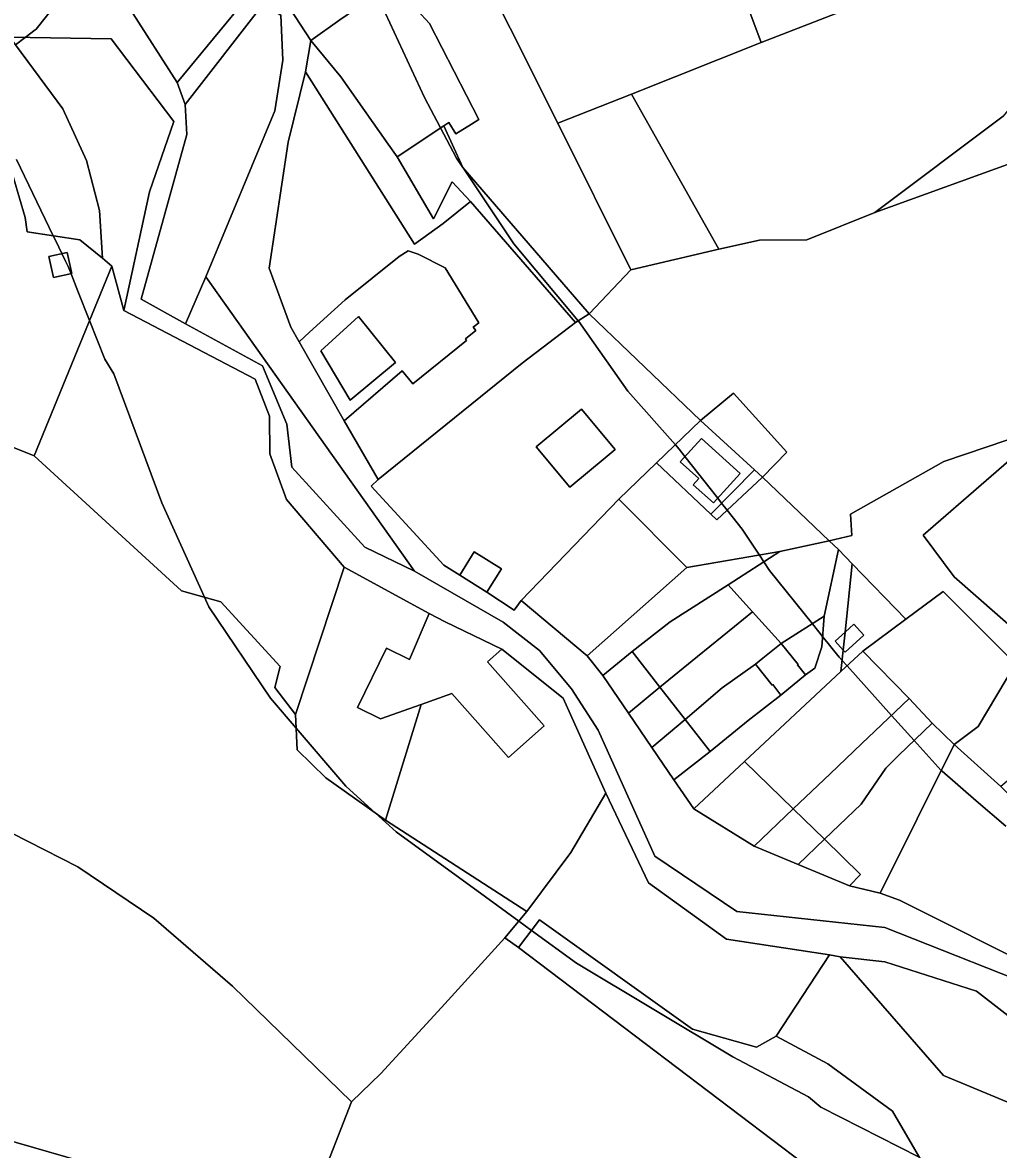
# Model space of a CAD drawing. Extents: x -477304 to -465429, y -1159113 to -1149210.
# Drawn here: x -469658.8 to -469477.5, y -1153822.7 to -1153613.4 of the extents above; entities that cross this region are included whole.
import ezdxf

# ---------------------------------------------------------------- set-up
doc = ezdxf.new("R2010")
doc.units = 0
for name, color, linetype in [('BPEJ_s', 7, 'Continuous'), ('orna_s', 7, 'Continuous'), ('ostatni_s', 7, 'Continuous'), ('PUPFL_s', 7, 'Continuous'), ('trav_porost_s', 7, 'Continuous'), ('voda_s', 7, 'Continuous'), ('zahrada_s', 7, 'Continuous')]:
    doc.layers.add(name, color=color, linetype=linetype)

msp = doc.modelspace()

# ---------------------------------------------------------------- linework, layer by layer
at = {"layer": 'BPEJ_s'}
for points in [[(-469650.7, -1153607.58), (-469656.21, -1153614.58), (-469656.42, -1153614.74), (-469658.3, -1153616.14), (-469660.08, -1153617.48)], [(-469660.08, -1153617.48), (-469658.3, -1153616.14), (-469656.42, -1153614.74), (-469656.21, -1153614.58), (-469650.7, -1153607.58)], [(-469592.99, -1153608.12), (-469584.1, -1153627.31)], [(-469476.15, -1153762.63), (-469481.67, -1153757.9), (-469488.02, -1153752.44), (-469488.17, -1153752.28), (-469493.18, -1153746.72), (-469497.38, -1153742.05), (-469505.66, -1153732.85), (-469506.58, -1153731.83), (-469507.11, -1153731.24), (-469510.19, -1153727.41), (-469512.1, -1153725.02), (-469520.05, -1153715.12), (-469521.1, -1153713.54), (-469521.93, -1153712.29), (-469525.14, -1153707.48), (-469527.91, -1153703.96), (-469528.95, -1153702.63), (-469529.67, -1153701.71), (-469535.75, -1153693.98), (-469536.81, -1153692.63), (-469537.54, -1153691.81), (-469546.35, -1153681.82), (-469555.47, -1153668.88), (-469555.56, -1153668.77), (-469567.56, -1153654.46), (-469576.96, -1153640.36), (-469577.02, -1153640.26), (-469578.16, -1153638.55), (-469581.13, -1153632.94), (-469584.1, -1153627.31), (-469592.99, -1153608.12)], [(-469584.1, -1153627.31), (-469581.13, -1153632.94), (-469578.16, -1153638.55), (-469577.02, -1153640.26), (-469576.96, -1153640.36), (-469567.56, -1153654.46), (-469555.56, -1153668.77), (-469555.47, -1153668.88), (-469546.35, -1153681.82), (-469537.54, -1153691.81), (-469536.81, -1153692.63), (-469535.75, -1153693.98), (-469529.67, -1153701.71), (-469528.95, -1153702.63), (-469527.91, -1153703.96), (-469525.14, -1153707.48), (-469521.93, -1153712.29), (-469521.1, -1153713.54), (-469520.05, -1153715.12), (-469512.1, -1153725.02), (-469510.19, -1153727.41), (-469507.11, -1153731.24), (-469506.58, -1153731.83), (-469505.66, -1153732.85), (-469497.38, -1153742.05), (-469493.18, -1153746.72), (-469488.17, -1153752.28), (-469488.02, -1153752.44), (-469481.67, -1153757.9), (-469476.15, -1153762.63)], [(-469492.27, -1153824.09), (-469510.51, -1153814.8), (-469512.84, -1153812.89), (-469526.84, -1153805.47), (-469555.89, -1153788.08), (-469564.26, -1153781.99), (-469566.59, -1153780.29), (-469572.8, -1153775.78), (-469589.41, -1153763.69), (-469593.22, -1153760.22), (-469598.74, -1153755.2), (-469607.98, -1153744.42), (-469612.74, -1153738.87), (-469624.19, -1153721.9), (-469625, -1153720.11), (-469632.89, -1153702.6), (-469641.79, -1153678.64), (-469643.49, -1153675.88), (-469646.31, -1153668.73), (-469648.49, -1153663.23), (-469649.76, -1153660.01), (-469650.28, -1153658.7), (-469650.76, -1153657.69), (-469651.44, -1153656.28), (-469652.59, -1153653.92), (-469653.06, -1153652.95), (-469659.9, -1153638.8)], [(-469659.9, -1153638.8), (-469653.06, -1153652.95), (-469652.59, -1153653.92), (-469651.44, -1153656.28), (-469650.76, -1153657.69), (-469650.28, -1153658.7), (-469649.76, -1153660.01), (-469648.49, -1153663.23), (-469646.31, -1153668.73), (-469643.49, -1153675.88), (-469641.79, -1153678.64), (-469632.89, -1153702.6), (-469625, -1153720.11), (-469624.19, -1153721.9), (-469612.74, -1153738.87), (-469607.98, -1153744.42), (-469598.74, -1153755.2), (-469593.22, -1153760.22), (-469589.41, -1153763.69), (-469572.8, -1153775.78), (-469566.59, -1153780.29), (-469564.26, -1153781.99), (-469555.89, -1153788.08), (-469526.84, -1153805.47), (-469512.84, -1153812.89), (-469510.51, -1153814.8), (-469492.27, -1153824.09)]]:
    msp.add_lwpolyline(points, dxfattribs=at)
at = {"layer": 'orna_s'}
msp.add_lwpolyline([(-469497.22, -1153815.56), (-469488.94, -1153829.81), (-469477.96, -1153836.54), (-469484.31, -1153847.56), (-469566.69, -1153785.2), (-469562.78, -1153780.03), (-469534.35, -1153800.35), (-469522.49, -1153803.7), (-469518.8, -1153801.64), (-469509.2, -1153806.8)], close=True, dxfattribs=at)
at = {"layer": 'ostatni_s'}
for points in [[(-469667.22, -1153473.32), (-469657.66, -1153494.45), (-469658.16, -1153502.33), (-469658.68, -1153510.54), (-469656.89, -1153518.94), (-469654.06, -1153529.73), (-469655.38, -1153540.33), (-469654.53, -1153548.73), (-469647.68, -1153560.97), (-469644.41, -1153566.8), (-469643.35, -1153568.45), (-469631.6, -1153587.15), (-469629.19, -1153590.74), (-469622.62, -1153598.46), (-469612.61, -1153604.5), (-469609.18, -1153610.64), (-469605.25, -1153616.7)], [(-469466.4, -1153794.24), (-469498.63, -1153781.43), (-469526.13, -1153778.46), (-469541.35, -1153768.21), (-469551.9, -1153744.79), (-469556.81, -1153737.1), (-469562.76, -1153730), (-469569.51, -1153724.75), (-469585.99, -1153715.27), (-469624.73, -1153660.59), (-469611.93, -1153629.77), (-469610.41, -1153620.35), (-469610.8, -1153611.97), (-469614.08, -1153609.93), (-469616.55, -1153608.09), (-469628.49, -1153599.04), (-469635.34, -1153591.75), (-469637.52, -1153591.31), (-469639.79, -1153587.85), (-469646.17, -1153578.15), (-469654.85, -1153564.24), (-469660.18, -1153554.92)], [(-469605.25, -1153616.7), (-469606.23, -1153622.5), (-469609.41, -1153635.58), (-469612.94, -1153659), (-469608.93, -1153669.95), (-469607.39, -1153672.66), (-469599.04, -1153687.36), (-469592.71, -1153698.22), (-469594.04, -1153699.49), (-469580.51, -1153714.16), (-469577.58, -1153716.01), (-469572.52, -1153719.17), (-469567.45, -1153722.54), (-469566.15, -1153720.69), (-469553.92, -1153730.99), (-469551.03, -1153734.63), (-469546.26, -1153741.63), (-469541.89, -1153748.05), (-469537.84, -1153754), (-469534.13, -1153759.44), (-469522.91, -1153766.33), (-469514.76, -1153769.73), (-469505.2, -1153773.71), (-469499.53, -1153775.07), (-469495.89, -1153776.35), (-469469.36, -1153789.71)]]:
    msp.add_lwpolyline(points, dxfattribs=at)
for points in [[(-469594.33, -1153598.38), (-469589.09, -1153605.34), (-469590.04, -1153606.02), (-469592.64, -1153607.88), (-469599.82, -1153612.83), (-469605.25, -1153616.7), (-469609.18, -1153610.64), (-469598.2, -1153601.58)], [(-469521.89, -1153653.78), (-469529.47, -1153655.45), (-469545.68, -1153626.69), (-469521.61, -1153617.09), (-469489.95, -1153604.76), (-469453.72, -1153602.53), (-469476.68, -1153630.73), (-469500.51, -1153648.62), (-469513.14, -1153653.69)], [(-469599.82, -1153612.83), (-469592.64, -1153607.88), (-469590.04, -1153606.02), (-469583.2, -1153613.54), (-469574.01, -1153631.34), (-469575.37, -1153632.21), (-469578.3, -1153634.03), (-469579.61, -1153631.93), (-469580.56, -1153632.56), (-469589.22, -1153638.33), (-469590.86, -1153635.95), (-469599.64, -1153623.45), (-469605.25, -1153616.7)], [(-469628.56, -1153628.55), (-469630.05, -1153624.52), (-469616.55, -1153608.09), (-469614.08, -1153609.93)], [(-469606.23, -1153622.5), (-469605.25, -1153616.7), (-469599.64, -1153623.45), (-469590.86, -1153635.95), (-469589.22, -1153638.33), (-469582.44, -1153649.82), (-469579.01, -1153642.93), (-469575.55, -1153646.61), (-469580.67, -1153650.7), (-469585.98, -1153654.52)], [(-469653.87, -1153656.81), (-469650.45, -1153656.07), (-469649.61, -1153659.98), (-469653.03, -1153660.72)], [(-469587.13, -1153655.78), (-469585.27, -1153656.36), (-469580.31, -1153658.92), (-469574.06, -1153669.13), (-469575.09, -1153669.95), (-469574.59, -1153670.58), (-469576.52, -1153672.13), (-469576.3, -1153672.4), (-469586.31, -1153680.45), (-469588.25, -1153678.03), (-469599.04, -1153687.36), (-469607.39, -1153672.66), (-469605.45, -1153670.86), (-469598.85, -1153664.85), (-469588.84, -1153656.8)], [(-469596.38, -1153667.93), (-469603.4, -1153674.32), (-469597.95, -1153683.5), (-469589.48, -1153676.5)], [(-469549.05, -1153692.3), (-469548.73, -1153692.69), (-469550.18, -1153693.89), (-469557.16, -1153699.67), (-469563.39, -1153692.14), (-469554.96, -1153685.16)], [(-469525.51, -1153697.13), (-469530.48, -1153702.6), (-469534.23, -1153699.2), (-469533.19, -1153698.07), (-469536.63, -1153694.95), (-469532.69, -1153690.61)], [(-469569.81, -1153714.83), (-469572.52, -1153719.17), (-469577.58, -1153716.01), (-469574.87, -1153711.67)], [(-469527.74, -1153717.79), (-469538.52, -1153724.7), (-469545.58, -1153730.21), (-469551.03, -1153734.63), (-469553.92, -1153730.99), (-469535.38, -1153714.59), (-469518.14, -1153711.64)], [(-469513.38, -1153734.55), (-469511.66, -1153733.26), (-469510.33, -1153729.3), (-469509.9, -1153723.63), (-469507.27, -1153711.26), (-469504.73, -1153713.89), (-469506.03, -1153726.57), (-469507.85, -1153728.24), (-469506.38, -1153729.91), (-469506.79, -1153733.9), (-469524.69, -1153750.62), (-469534.13, -1153759.44), (-469537.84, -1153754), (-469531.07, -1153748.76), (-469523.99, -1153743.01), (-469517.94, -1153738.31)], [(-469538.52, -1153724.7), (-469527.74, -1153717.79), (-469525.57, -1153720.19), (-469523.21, -1153722.8), (-469526.58, -1153725.55), (-469533.41, -1153731.13), (-469540.39, -1153736.84), (-469545.58, -1153730.21)], [(-469568.5, -1153749.87), (-469570.36, -1153747.77), (-469579.05, -1153737.99), (-469584.72, -1153740.02), (-469592.27, -1153742.71), (-469596.57, -1153740.62), (-469591.2, -1153729.59), (-469586.9, -1153731.68), (-469583.25, -1153723.14), (-469580.29, -1153724.69), (-469569.74, -1153729.75), (-469572.45, -1153732.13), (-469563.76, -1153741.91), (-469561.9, -1153744.01)], [(-469535.73, -1153742.8), (-469540.39, -1153736.84), (-469533.41, -1153731.13), (-469526.58, -1153725.55), (-469523.21, -1153722.8), (-469517.88, -1153728.69), (-469521.28, -1153731.41), (-469522.68, -1153732.53), (-469528.82, -1153736.91)], [(-469514.75, -1153732.59), (-469517.88, -1153728.69), (-469509.9, -1153723.63), (-469510.33, -1153729.3), (-469511.66, -1153733.26), (-469513.38, -1153734.55), (-469514.87, -1153732.68)], [(-469507.85, -1153728.24), (-469506.03, -1153726.57), (-469506.38, -1153729.91)], [(-469506.38, -1153729.91), (-469506.03, -1153726.57), (-469504.41, -1153725.08), (-469502.54, -1153727.14), (-469506.01, -1153730.32)], [(-469519.44, -1153736.34), (-469519.56, -1153736.43), (-469522.68, -1153732.53), (-469521.28, -1153731.41), (-469517.88, -1153728.69), (-469514.75, -1153732.59), (-469514.87, -1153732.68), (-469513.38, -1153734.55), (-469517.94, -1153738.31)], [(-469522.32, -1153752.93), (-469524.69, -1153750.62), (-469506.79, -1153733.9), (-469502.74, -1153730.12), (-469494.11, -1153738.93), (-469500.5, -1153745.01), (-469502.91, -1153747.3), (-469508.8, -1153752.9), (-469515.65, -1153759.42)], [(-469519.56, -1153736.43), (-469519.44, -1153736.34), (-469517.94, -1153738.31), (-469523.99, -1153743.01), (-469531.07, -1153748.76), (-469535.73, -1153742.8), (-469528.82, -1153736.91), (-469522.68, -1153732.53)], [(-469503.04, -1153758.57), (-469509.85, -1153765.05), (-469515.65, -1153759.42), (-469508.8, -1153752.9), (-469502.91, -1153747.3), (-469500.5, -1153745.01), (-469494.11, -1153738.93), (-469489.85, -1153743.48), (-469496.07, -1153749.53), (-469498.44, -1153751.85)], [(-469503.04, -1153758.57), (-469498.44, -1153751.85), (-469496.07, -1153749.53), (-469489.85, -1153743.48), (-469485.77, -1153747.46), (-469499.53, -1153775.07), (-469505.2, -1153773.71), (-469503.14, -1153771.58), (-469509.85, -1153765.05)], [(-469462.4, -1153819.46), (-469474.13, -1153837.43), (-469481.73, -1153849.31), (-469484.31, -1153847.56), (-469477.96, -1153836.54), (-469488.94, -1153829.81), (-469497.22, -1153815.56), (-469509.2, -1153806.8), (-469518.8, -1153801.64), (-469508.93, -1153786.56), (-469506.95, -1153786.93), (-469487.73, -1153808.95)]]:
    msp.add_lwpolyline(points, close=True, dxfattribs=at)
at = {"layer": 'PUPFL_s'}
for points in [[(-469423.24, -1153597.36), (-469437.15, -1153601.19), (-469444.36, -1153600.22), (-469453.72, -1153602.53), (-469489.95, -1153604.76), (-469521.61, -1153617.09), (-469539.87, -1153568.26), (-469514.12, -1153558.79), (-469501.5, -1153595.68), (-469425.91, -1153559.42), (-469421.91, -1153569.05), (-469417.02, -1153581.25), (-469418.13, -1153591.11)], [(-469550.47, -1153756.52), (-469542.54, -1153773.13), (-469528.03, -1153783.62), (-469508.93, -1153786.56), (-469518.8, -1153801.64), (-469522.49, -1153803.7), (-469534.35, -1153800.35), (-469562.78, -1153780.03), (-469566.69, -1153785.2), (-469569.18, -1153783.37), (-469565.09, -1153778.5), (-469556.95, -1153767.51)]]:
    msp.add_lwpolyline(points, close=True, dxfattribs=at)
for points in [[(-469465.12, -1153635.83), (-469500.51, -1153648.62), (-469476.68, -1153630.73)], [(-469469.67, -1153730.46), (-469485.78, -1153716.29), (-469491.49, -1153708.59), (-469468.1, -1153688.24)]]:
    msp.add_lwpolyline(points, dxfattribs=at)
at = {"layer": 'trav_porost_s'}
for points in [[(-469545.68, -1153626.69), (-469559.36, -1153632.07), (-469577.05, -1153596.71), (-469580.91, -1153588.13), (-469585.2, -1153578.59), (-469588.64, -1153571.38), (-469564.14, -1153566.2), (-469530.23, -1153559.04), (-469514.98, -1153555.82), (-469514.78, -1153556.5), (-469514.12, -1153558.79), (-469539.87, -1153568.26), (-469521.61, -1153617.09)], [(-469559.36, -1153632.07), (-469545.83, -1153659.27), (-469553.54, -1153667.48), (-469577, -1153640.31), (-469580.56, -1153632.56), (-469579.61, -1153631.93), (-469578.3, -1153634.03), (-469575.37, -1153632.21), (-469574.01, -1153631.34), (-469583.2, -1153613.54), (-469590.04, -1153606.02), (-469589.09, -1153605.34), (-469584.79, -1153602.26), (-469577.05, -1153596.71)], [(-469610.8, -1153611.97), (-469610.41, -1153620.35), (-469611.93, -1153629.77), (-469624.73, -1153660.59), (-469628.49, -1153669.35), (-469636.74, -1153664.73), (-469628.25, -1153634.17), (-469628.56, -1153628.55), (-469614.08, -1153609.93)], [(-469651.28, -1153629.37), (-469646.86, -1153639.01), (-469644.47, -1153648.25), (-469643.91, -1153657.15), (-469648.11, -1153653.7), (-469657.89, -1153652.22), (-469658.28, -1153649.55), (-469662.5, -1153635.18), (-469666.91, -1153629.56), (-469674.53, -1153622.83), (-469685.59, -1153616.06), (-469662.74, -1153614.34), (-469661.11, -1153616.1)], [(-469630.65, -1153631.72), (-469635.2, -1153644.81), (-469639.94, -1153666.87), (-469642.16, -1153658.59), (-469643.91, -1153657.15), (-469644.47, -1153648.25), (-469646.86, -1153639.01), (-469651.28, -1153629.37), (-469661.11, -1153616.1), (-469642.32, -1153616.39)], [(-469545.83, -1153659.27), (-469559.36, -1153632.07), (-469545.68, -1153626.69), (-469529.47, -1153655.45)], [(-469556.08, -1153669.1), (-469575.55, -1153646.61), (-469579.01, -1153642.93), (-469582.44, -1153649.82), (-469589.22, -1153638.33), (-469580.56, -1153632.56), (-469577, -1153640.31), (-469553.54, -1153667.48)], [(-469509, -1153709.61), (-469521.38, -1153697.78), (-469516.85, -1153693.17), (-469526.72, -1153682.17), (-469532.85, -1153687.29), (-469553.54, -1153667.48), (-469545.83, -1153659.27), (-469529.47, -1153655.45), (-469521.89, -1153653.78), (-469513.14, -1153653.69), (-469500.51, -1153648.62), (-469465.12, -1153635.83), (-469460.17, -1153648.08), (-469447.59, -1153678.95), (-469468.1, -1153688.24), (-469487.68, -1153694.87), (-469505.04, -1153704.68), (-469504.79, -1153708.67)], [(-469653.03, -1153660.72), (-469649.61, -1153659.98), (-469650.45, -1153656.07), (-469653.87, -1153656.81)], [(-469629.22, -1153718.91), (-469656.58, -1153693.83), (-469642.16, -1153658.59), (-469639.94, -1153666.87), (-469615.56, -1153679.6), (-469612.9, -1153686.5), (-469612.81, -1153693.44), (-469609.76, -1153701.95), (-469599.03, -1153714.53), (-469608.1, -1153741.88), (-469611.94, -1153736.88), (-469610.9, -1153732.99), (-469621.95, -1153720.97)], [(-469608.77, -1153695.92), (-469609.66, -1153687.94), (-469614.2, -1153677.12), (-469628.49, -1153669.35), (-469624.73, -1153660.59), (-469585.99, -1153715.27), (-469595.22, -1153710.79)], [(-469522.86, -1153696.42), (-469532.85, -1153687.29), (-469526.72, -1153682.17), (-469516.85, -1153693.17), (-469521.38, -1153697.78)], [(-469671.63, -1153758.44), (-469675.63, -1153762.95), (-469680.81, -1153742.38), (-469683.66, -1153731.05), (-469693.55, -1153690.65), (-469678.98, -1153684.86), (-469656.58, -1153693.83), (-469629.22, -1153718.91), (-469621.95, -1153720.97), (-469610.9, -1153732.99), (-469611.94, -1153736.88), (-469608.1, -1153741.88), (-469607.79, -1153748.44), (-469602.42, -1153753.65), (-469591.37, -1153761.54), (-469565.09, -1153778.5), (-469569.18, -1153783.37), (-469580.99, -1153796.31), (-469592.2, -1153808.58), (-469597.65, -1153813.86), (-469619.79, -1153792.38), (-469634.41, -1153779.72), (-469648.47, -1153770.19), (-469667.02, -1153760.78)], [(-469455.69, -1153717.88), (-469445.55, -1153728.75), (-469449.56, -1153732.16), (-469463.12, -1153743.52), (-469474.4, -1153732.47), (-469487.83, -1153719.06), (-469494.77, -1153724.21), (-469504.73, -1153713.89), (-469507.27, -1153711.26), (-469509, -1153709.61), (-469504.79, -1153708.67), (-469505.04, -1153704.68), (-469487.68, -1153694.87), (-469468.1, -1153688.24), (-469491.49, -1153708.59), (-469485.78, -1153716.29), (-469469.67, -1153730.46)], [(-469596.57, -1153740.62), (-469592.27, -1153742.71), (-469584.72, -1153740.02), (-469591.37, -1153761.54), (-469602.42, -1153753.65), (-469607.79, -1153748.44), (-469608.1, -1153741.88), (-469599.03, -1153714.53), (-469583.25, -1153723.14), (-469586.9, -1153731.68), (-469591.2, -1153729.59)], [(-469563.76, -1153741.91), (-469572.45, -1153732.13), (-469569.74, -1153729.75), (-469558.38, -1153738.88), (-469550.47, -1153756.52), (-469556.95, -1153767.51), (-469565.09, -1153778.5), (-469591.37, -1153761.54), (-469584.72, -1153740.02), (-469579.05, -1153737.99), (-469570.36, -1153747.77), (-469568.5, -1153749.87), (-469561.9, -1153744.01)], [(-469485.77, -1153747.46), (-469481.31, -1153744.1), (-469474.4, -1153732.47), (-469463.12, -1153743.52), (-469477.12, -1153755.25)], [(-469469.36, -1153789.71), (-469495.89, -1153776.35), (-469499.53, -1153775.07), (-469485.77, -1153747.46), (-469477.12, -1153755.25), (-469460.95, -1153771.65), (-469456.67, -1153776.03), (-469467.37, -1153787.56)], [(-469662.73, -1153820.56), (-469667.29, -1153826.46), (-469681.41, -1153820.39), (-469686.04, -1153794.57), (-469682.4, -1153778.71), (-469667.02, -1153760.78), (-469648.47, -1153770.19), (-469634.41, -1153779.72), (-469619.79, -1153792.38), (-469597.65, -1153813.86), (-469610.4, -1153846.52), (-469617.35, -1153855.01), (-469647.95, -1153824.85)], [(-469558.77, -1153898.35), (-469577.87, -1153885.83), (-469601.18, -1153869.2), (-469614.32, -1153858.32), (-469610.4, -1153846.52), (-469597.65, -1153813.86), (-469592.2, -1153808.58), (-469580.99, -1153796.31), (-469569.18, -1153783.37), (-469566.69, -1153785.2), (-469484.31, -1153847.56), (-469503.95, -1153878.98), (-469501.98, -1153880.33), (-469524.78, -1153916.5), (-469541.99, -1153907.31)], [(-469462.4, -1153819.46), (-469487.73, -1153808.95), (-469506.95, -1153786.93), (-469498.61, -1153787.84), (-469481.61, -1153793.29), (-469463.94, -1153807.01), (-469458.51, -1153813.5)]]:
    msp.add_lwpolyline(points, close=True, dxfattribs=at)
for points in [[(-469662.5, -1153635.18), (-469658.28, -1153649.55), (-469657.89, -1153652.22), (-469648.11, -1153653.7), (-469643.91, -1153657.15), (-469642.16, -1153658.59), (-469656.58, -1153693.83), (-469678.98, -1153684.86)], [(-469699.39, -1153828.38), (-469694.2, -1153808.47), (-469691.87, -1153789.52), (-469688.04, -1153777.38), (-469675.63, -1153762.95), (-469671.63, -1153758.44), (-469667.02, -1153760.78), (-469682.4, -1153778.71), (-469686.04, -1153794.57), (-469681.41, -1153820.39), (-469667.29, -1153826.46), (-469662.73, -1153820.56), (-469647.95, -1153824.85)]]:
    msp.add_lwpolyline(points, dxfattribs=at)
at = {"layer": 'voda_s'}
for points in [[(-469667.62, -1153606.03), (-469647.6, -1153606.52), (-469638.8, -1153610.87), (-469630.05, -1153624.52), (-469628.56, -1153628.55), (-469628.25, -1153634.17), (-469636.74, -1153664.73), (-469628.49, -1153669.35), (-469614.2, -1153677.12), (-469609.66, -1153687.94), (-469608.77, -1153695.92), (-469595.22, -1153710.79), (-469585.99, -1153715.27), (-469569.51, -1153724.75), (-469562.76, -1153730), (-469556.81, -1153737.1), (-469551.9, -1153744.79), (-469541.35, -1153768.21), (-469526.13, -1153778.46), (-469498.63, -1153781.43), (-469466.4, -1153794.24)], [(-469558.38, -1153738.88), (-469569.74, -1153729.75), (-469580.29, -1153724.69), (-469583.25, -1153723.14), (-469599.03, -1153714.53), (-469609.76, -1153701.95), (-469612.81, -1153693.44), (-469612.9, -1153686.5), (-469615.56, -1153679.6), (-469639.94, -1153666.87), (-469635.2, -1153644.81), (-469630.65, -1153631.72), (-469642.32, -1153616.39), (-469661.11, -1153616.1)], [(-469463.94, -1153807.01), (-469481.61, -1153793.29), (-469498.61, -1153787.84), (-469506.95, -1153786.93), (-469508.93, -1153786.56), (-469528.03, -1153783.62), (-469542.54, -1153773.13), (-469550.47, -1153756.52), (-469558.38, -1153738.88)]]:
    msp.add_lwpolyline(points, dxfattribs=at)
at = {"layer": 'zahrada_s'}
for points in [[(-469630.05, -1153624.52), (-469638.8, -1153610.87), (-469628.49, -1153599.04), (-469616.55, -1153608.09)], [(-469576.3, -1153672.4), (-469576.52, -1153672.13), (-469574.59, -1153670.58), (-469575.09, -1153669.95), (-469574.06, -1153669.13), (-469580.31, -1153658.92), (-469585.27, -1153656.36), (-469587.13, -1153655.78), (-469588.84, -1153656.8), (-469598.85, -1153664.85), (-469605.45, -1153670.86), (-469607.39, -1153672.66), (-469608.93, -1153669.95), (-469612.94, -1153659), (-469609.41, -1153635.58), (-469606.23, -1153622.5), (-469585.98, -1153654.52), (-469580.67, -1153650.7), (-469575.55, -1153646.61), (-469556.08, -1153669.1), (-469566, -1153676.65), (-469592.71, -1153698.22), (-469599.04, -1153687.36), (-469588.25, -1153678.03), (-469586.31, -1153680.45)], [(-469596.38, -1153667.93), (-469589.48, -1153676.5), (-469597.95, -1153683.5), (-469603.4, -1153674.32)], [(-469553.54, -1153667.48), (-469532.85, -1153687.29), (-469541.02, -1153695.16), (-469548.02, -1153701.9), (-469566.15, -1153720.69), (-469567.45, -1153722.54), (-469572.52, -1153719.17), (-469569.81, -1153714.83), (-469574.87, -1153711.67), (-469577.58, -1153716.01), (-469580.51, -1153714.16), (-469594.04, -1153699.49), (-469592.71, -1153698.22), (-469566, -1153676.65), (-469556.08, -1153669.1)], [(-469548.73, -1153692.69), (-469549.05, -1153692.3), (-469554.96, -1153685.16), (-469563.39, -1153692.14), (-469557.16, -1153699.67), (-469550.18, -1153693.89)], [(-469541.02, -1153695.16), (-469532.85, -1153687.29), (-469522.86, -1153696.42), (-469530.96, -1153704.68)], [(-469525.51, -1153697.13), (-469532.69, -1153690.61), (-469536.63, -1153694.95), (-469533.19, -1153698.07), (-469534.23, -1153699.2), (-469530.48, -1153702.6)], [(-469541.02, -1153695.16), (-469530.96, -1153704.68), (-469529.81, -1153705.76), (-469521.38, -1153697.78), (-469509, -1153709.61), (-469518.14, -1153711.64), (-469535.38, -1153714.59), (-469548.02, -1153701.9)], [(-469529.81, -1153705.76), (-469530.96, -1153704.68), (-469522.86, -1153696.42), (-469521.38, -1153697.78)], [(-469535.38, -1153714.59), (-469553.92, -1153730.99), (-469566.15, -1153720.69), (-469548.02, -1153701.9)], [(-469525.57, -1153720.19), (-469527.74, -1153717.79), (-469518.14, -1153711.64), (-469509, -1153709.61), (-469507.27, -1153711.26), (-469509.9, -1153723.63), (-469517.88, -1153728.69), (-469523.21, -1153722.8)], [(-469494.77, -1153724.21), (-469502.74, -1153730.12), (-469506.79, -1153733.9), (-469506.38, -1153729.91), (-469506.01, -1153730.32), (-469502.54, -1153727.14), (-469504.41, -1153725.08), (-469506.03, -1153726.57), (-469504.73, -1153713.89)], [(-469494.11, -1153738.93), (-469502.74, -1153730.12), (-469494.77, -1153724.21), (-469487.83, -1153719.06), (-469474.4, -1153732.47), (-469481.31, -1153744.1), (-469485.77, -1153747.46), (-469489.85, -1153743.48)], [(-469540.39, -1153736.84), (-469546.26, -1153741.63), (-469551.03, -1153734.63), (-469545.58, -1153730.21)], [(-469546.26, -1153741.63), (-469540.39, -1153736.84), (-469535.73, -1153742.8), (-469541.89, -1153748.05)], [(-469541.89, -1153748.05), (-469535.73, -1153742.8), (-469531.07, -1153748.76), (-469537.84, -1153754)], [(-469522.32, -1153752.93), (-469515.65, -1153759.42), (-469522.91, -1153766.33), (-469534.13, -1153759.44), (-469524.69, -1153750.62)], [(-469514.76, -1153769.73), (-469522.91, -1153766.33), (-469515.65, -1153759.42), (-469509.85, -1153765.05)], [(-469503.14, -1153771.58), (-469505.2, -1153773.71), (-469514.76, -1153769.73), (-469509.85, -1153765.05)]]:
    msp.add_lwpolyline(points, close=True, dxfattribs=at)

doc.saveas('drawing.dxf')
